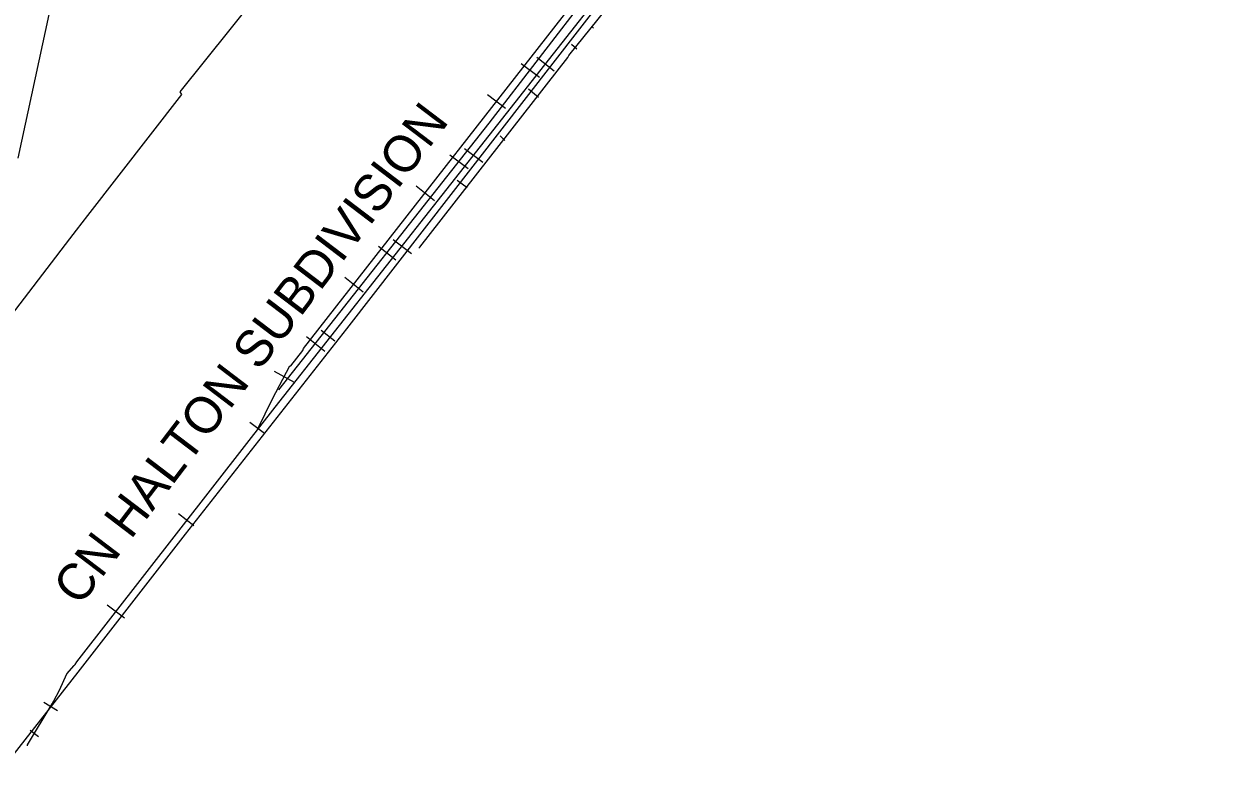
# Model space of a CAD drawing. Extents: x 586326 to 623965, y 4819854 to 4857850.
# Drawn here: x 607052 to 608364, y 4840327 to 4841154 of the extents above; entities that cross this region are included whole.
import ezdxf

# ---------------------------------------------------------------- set-up
doc = ezdxf.new("R2010")
doc.units = 0
for name, color, linetype in [('Hydro ROW', 7, 'Continuous'), ('Lots_Concessions', 7, 'Continuous'), ('Municipal Bdry', 7, 'Continuous'), ('Railways_lbls', 7, 'Continuous')]:
    doc.layers.add(name, color=color, linetype=linetype)

msp = doc.modelspace()

# ---------------------------------------------------------------- linework, layer by layer
at = {"layer": 'Hydro ROW'}
msp.add_line((607089.2, 4841212.4), (607044.7, 4841006.7), dxfattribs=at)
at = {"layer": 'Lots_Concessions'}
for p, q in [((607222.2, 4841079.5), (607420.8, 4841327.1)), ((607121.5, 4840944), (607224.1, 4841076.3)), ((607224.1, 4841076.3), (607222.2, 4841079.5)), ((607108.9, 4840927.9), (607121.5, 4840944)), ((607101.7, 4840918.4), (607108.9, 4840927.9)), ((607076.9, 4840886), (607101.7, 4840918.4)), ((606995.8, 4840780), (607076.9, 4840886))]:
    msp.add_line(p, q, dxfattribs=at)
at = {"layer": 'Municipal Bdry'}
for p, q in [((607404.6, 4840819.9), (607840.4, 4841381.1)), ((607228.1, 4840594.8), (607404.6, 4840819.9)), ((607110.6, 4840443.9), (607228.1, 4840594.8)), ((607019.2, 4840326.8), (607110.6, 4840443.9))]:
    msp.add_line(p, q, dxfattribs=at)
at = {"layer": 'Railways_lbls'}
for p, q in [((607674.5, 4841149.1), (607673.5, 4841150.1)), ((607656.5, 4841126.1), (607650.5, 4841131.1)), ((607615.5, 4841095.1), (607595.5, 4841110.1)), ((607631.5, 4841102.1), (607612.5, 4841117.1)), ((607614.5, 4841073.1), (607603.5, 4841082.1)), ((607578.5, 4841061.1), (607558.5, 4841076.1)), ((607577.5, 4841026.1), (607572.5, 4841031.1)), ((607553.5, 4841002.1), (607533.5, 4841017.1)), ((607537.5, 4840995.1), (607517.5, 4841010.1)), ((607536.5, 4840974.1), (607525.5, 4840982.1)), ((607500.5, 4840960.1), (607480.5, 4840976.1)), ((607475.5, 4840902.1), (607455.5, 4840917.1)), ((607458.5, 4840895.1), (607439.5, 4840910.1)), ((607422.5, 4840860.1), (607402.5, 4840876.1)), ((607380.5, 4840795.1), (607360.5, 4840811.1)), ((607391.5, 4840806.1), (607376.5, 4840818.1)), ((607347.5, 4840761.1), (607325.5, 4840773.1)), ((607314.5, 4840705.1), (607298.5, 4840717.1)), ((607237.5, 4840604.1), (607220.5, 4840617.1)), ((607161.5, 4840503.1), (607142.5, 4840517.1)), ((607088.3, 4840401.5), (607073.3, 4840410.5)), ((607067.3, 4840372.9), (607058.3, 4840379.9))]:
    msp.add_line(p, q, dxfattribs=at)
for points in [[(607055.5, 4840364.1), (607082.5, 4840409.1), (607084.2, 4840412.5), (607090.5, 4840424.1), (607098.5, 4840442.1), (607106.5, 4840451.1), (607107.5, 4840452.1), (607109.5, 4840455.1), (607295.5, 4840694.1), (607326.5, 4840734.1), (607752.5, 4841276.1), (607804.5, 4841341.1), (607995.5, 4841580.1), (607996.5, 4841581.1), (608166.5, 4841800.1), (608364.5, 4842055.1)], [(607483.5, 4840908.1), (607484.5, 4840909.1), (607646.5, 4841117.1), (607647.5, 4841119.1), (607768.5, 4841269.1), (607820.5, 4841341.1), (607860.5, 4841390.1), (607967.5, 4841523.1), (608022.5, 4841595.1), (608151.5, 4841768.1), (608170.5, 4841792.1), (608364.5, 4842043.1)], [(607307.5, 4840710.1), (607323.5, 4840743.1), (607342.5, 4840779.1), (607343.5, 4840779.1), (607356.5, 4840796.1), (607357.5, 4840798.1), (607692.5, 4841228.1), (607692.5, 4841229.1), (607712.5, 4841249.1), (607776.5, 4841305.1)], [(607330.5, 4840753.1), (607560.5, 4841045.1), (607725.5, 4841260.1)], [(607055.5, 4840363.1), (607055.5, 4840364.1)]]:
    msp.add_lwpolyline(points, dxfattribs=at)

# ---------------------------------------------------------------- texts
msp.add_text('CN HALTON SUBDIVISION', height=39.996, rotation=52.7274, dxfattribs=at).set_placement((607112.6, 4840514.9))

doc.saveas('drawing.dxf')
